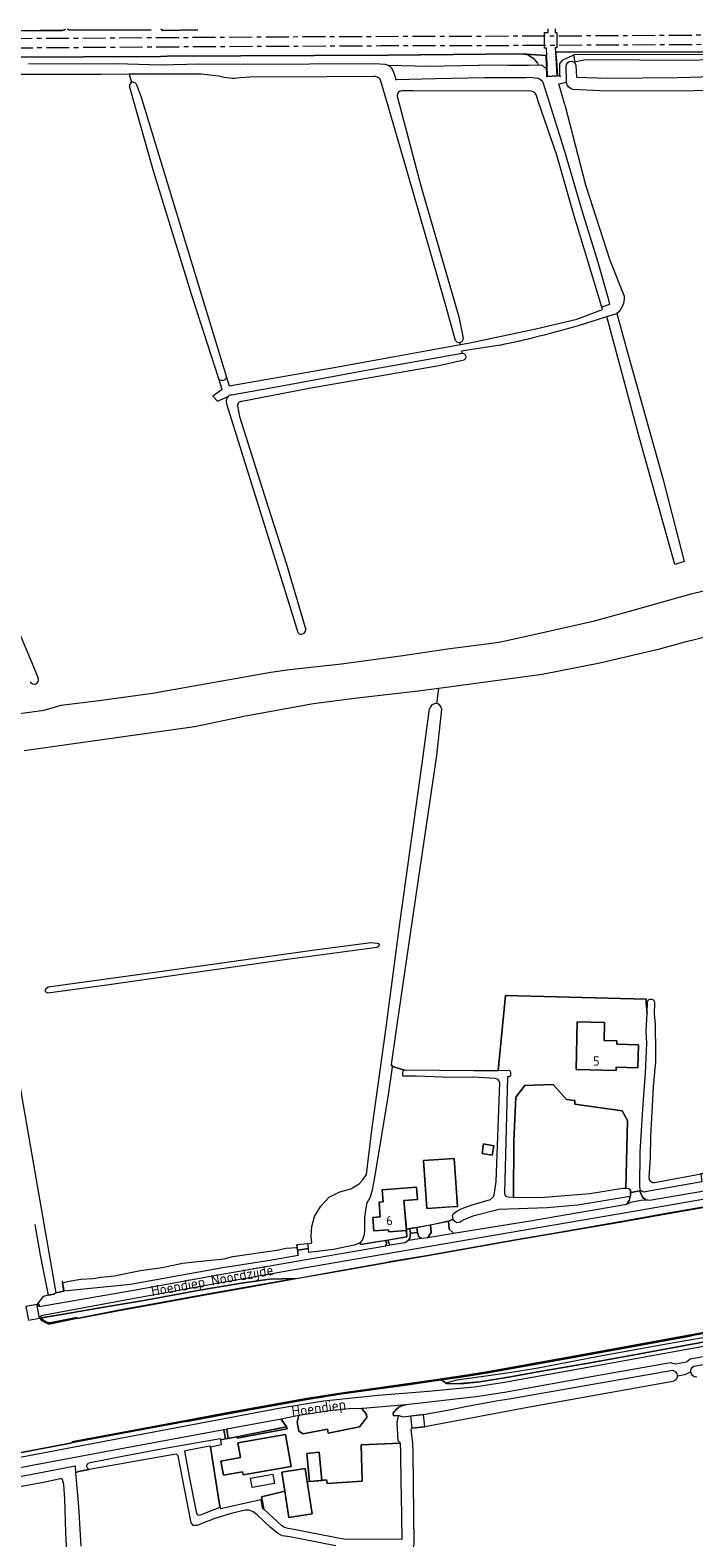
# Model space of a CAD drawing. Header units: metres. Extents: x 209813 to 223847, y 571801 to 587119.
# Tile 663 of 746: x 217659 to 217949, y 585218 to 585876. Entities that reach past the tile are written whole.
import ezdxf
from ezdxf.enums import TextEntityAlignment as Align

# ---------------------------------------------------------------- set-up
doc = ezdxf.new("R2010")
doc.units = ezdxf.units.M
doc.linetypes.add('AM-AS', pattern=[16, 10, -2, 2, -2])
doc.linetypes.add('IE-TERREINAFSCHEIDING', pattern=[10, 8, -2])
for name, color, linetype, lineweight in [('B-RO-AM-AS_SPOOR-G', 8, 'AM-AS', 0), ('B-RO-GK-BESCHOEIING-G', 8, 'GK-BESCHOEIING', 0), ('B-RO-GK-KADEMUUR-GV', 8, 'Continuous', 0), ('B-RO-GR-GRAS-GV', 8, 'Continuous', 0), ('B-RO-GW-TALUD_KRUIN-G', 8, 'Continuous', 0), ('B-RO-IE-TERREINAFSCHEIDING-G', 8, 'IE-TERREINAFSCHEIDING', 0), ('B-RO-IE-TERREINAFSCHEIDING_KUNSTMATIG_MUUR-GV', 8, 'Continuous', 0), ('B-RO-KW-KUNSTWERK_DEK-GV', 8, 'Continuous', 0), ('B-RO-OG-BEBOUWING-GV', 8, 'Continuous', 0), ('B-RO-OG-BEBOUWING-T18', 8, 'Continuous', 0), ('B-RO-OG-TERREIN_ERF-GV', 8, 'Continuous', 0), ('B-RO-OG-TOPOGRAFIE-T18', 8, 'Continuous', 0), ('B-RO-OG-WEG-GV', 8, 'Continuous', 0), ('B-RO-VH-VERHARDING_BETONSTRAATSTEEN-GV', 8, 'Continuous', 0), ('B-RO-VH-VERHARDING_HALFVERHARDING-GV', 8, 'Continuous', 0), ('B-RO-VH-VERHARDING_OPEN-GV', 8, 'Continuous', 0), ('B-RO-VH-VERHARDING_STRAATBAKSTEEN-GV', 8, 'Continuous', 0), ('B-RO-VH-VERHARDING_TEGEL-GV', 8, 'Continuous', 0)]:
    doc.layers.add(name, color=color, linetype=linetype, lineweight=lineweight)
doc.styles.add('NLCS-ISO-M200-T18', font='txt', dxfattribs={"height": 0.36})
doc.linetypes.add('GK-BESCHOEIING', pattern='A,30,-5,[1,NLCS.shx,S=1,R=0,X=0,Y=0],-5', length=40)

msp = doc.modelspace()

# ---------------------------------------------------------------- linework, layer by layer
at = {"layer": 'B-RO-AM-AS_SPOOR-G', "flags": 128}
for points in [[(216770.376, 585867.537), (216883.604, 585868.106), (216914.657, 585868.374), (216966.35, 585868.653), (217014.634, 585868.812), (217317.912, 585870.838), (217516.209, 585871.815), (217569.549, 585872.158), (217642.236, 585872.443), (217772.55, 585873.27), (217896.015, 585873.684), (217953.999, 585874.044), (217996.324, 585874.191), (218110.415, 585875.066), (218143.556, 585875.109), (218203.928, 585875.474), (218245.616, 585875.04)], [(216770.527, 585863.604), (216842.934, 585863.961), (216948.448, 585864.603), (217014.742, 585864.824), (217082.013, 585865.258), (217163.018, 585865.61), (217367.238, 585866.848), (217615.018, 585868.159), (217716.5, 585868.871), (217812.514, 585869.356), (217852.87, 585869.406), (218086.482, 585870.648), (218127.044, 585870.905), (218177.166, 585871.412), (218211.158, 585872.052), (218245.712, 585873.254)]]:
    msp.add_lwpolyline(points, dxfattribs=at)
at = {"layer": 'B-RO-GK-BESCHOEIING-G', "flags": 128}
for points in [[(217921.645, 585367.554), (217921.645, 585369.885)], [(217661.515, 585354.656), (217663.735, 585341.291), (217667.22, 585323.848)], [(217776.076, 585344.696), (217775.919, 585345.891)], [(217776.229, 585343.54), (217776.076, 585344.696)], [(217776.291, 585343.064), (217776.229, 585343.54)], [(217776.538, 585341.193), (217776.291, 585343.064)], [(217780.809, 585345.335), (217780.704, 585346.23)], [(217780.938, 585344.241), (217780.809, 585345.335)], [(217781.141, 585342.513), (217780.938, 585344.241)], [(217673.435, 585330.046), (217673.6, 585329.05)], [(217673.6, 585329.05), (217673.958, 585326.887)], [(217673.958, 585326.887), (217674.176, 585325.567)], [(217667.22, 585323.848), (217665.031, 585323.225), (217662.422, 585319.928)], [(217667.22, 585323.848), (217669.943, 585324.317)], [(217771.405, 585266.314), (217749.648, 585262.038)], [(217749.648, 585262.038), (217749.772, 585261.405), (217771.632, 585265.554), (217771.405, 585266.314)]]:
    msp.add_lwpolyline(points, dxfattribs=at)
at = {"layer": 'B-RO-GK-KADEMUUR-GV', "flags": 128}
for points in [[(218228.814, 585412.564), (218203.796, 585407.944), (218183.079, 585403.891), (218156.879, 585399.061), (218129.934, 585393.991), (218080.085, 585384.686), (218051.324, 585379.468), (218025.402, 585374.72), (217999.318, 585370.195), (217987.335, 585367.957), (217964.261, 585364.145), (217937.273, 585359.458), (217917.851, 585356.015), (217891.35, 585351.407), (217870.856, 585347.922), (217832.352, 585341.099), (217816.15, 585338.375)], [(217775.578, 585331.18), (217755.707, 585327.608), (217735.85, 585324.159), (217714.402, 585320.223), (217698.246, 585317.234), (217679.914, 585313.681), (217698.264, 585317.136), (217714.42, 585320.124), (217735.868, 585324.061), (217755.725, 585327.509), (217775.595, 585331.082), (217794.9, 585334.517), (217816.167, 585338.277), (217832.369, 585341), (217870.874, 585347.824), (217891.367, 585351.308), (217917.869, 585355.917), (217937.291, 585359.359), (217964.278, 585364.047), (217987.463, 585367.876), (217999.335, 585370.096), (218025.42, 585374.622)]]:
    msp.add_lwpolyline(points, dxfattribs=at)
at = {"layer": 'B-RO-GR-GRAS-GV', "flags": 128}
for points in [[(217615.277, 585876.33), (217619.002, 585875.751), (217663.948, 585875.908), (217673.389, 585875.973), (217674.842, 585876.463)], [(217675.789, 585876.546), (217676.596, 585876.081), (217712.21, 585876.319)], [(217716.472, 585876.584), (217717.354, 585875.974), (217732.662, 585876.212)], [(218425.987, 585854.761), (218428.505, 585862.887), (218431.317, 585872.469), (218430.479, 585872.463), (218430.453, 585872.844), (218399.309, 585872.274), (218362.004, 585871.956), (218320.288, 585870.896), (218270.05, 585869.866), (218232.845, 585868.467), (218206.019, 585868.12), (218125.417, 585867.756), (218097.734, 585867.748), (218042.119, 585867.34), (218005.253, 585866.881), (217958.281, 585866.643), (217889.207, 585866.498)], [(217889.217, 585864.77), (217889.207, 585866.498), (217888.866, 585866.509), (217889.395, 585856.232), (217889.771, 585856.267)], [(217876.338, 585865.578), (217872.544, 585865.786), (217815.589, 585865.169), (217719.189, 585864.749), (217716.289, 585864.605), (217549.08, 585863.832), (217521.156, 585863.639), (217456.699, 585864.315)], [(217658.628, 585861.561), (217677.871, 585861.466), (217697.169, 585861.63), (217716.302, 585861.016), (217733.496, 585861.44), (217753.101, 585861.298), (217810.069, 585861.533), (217814.376, 585861.225), (217815.794, 585860.826), (217827.452, 585860.514), (217832.851, 585860.461), (217855.248, 585860.811)], [(217815.794, 585860.826), (217816.465, 585860.396), (217817.185, 585859.625), (217818.084, 585857.805), (217818.936, 585855.119), (217819.042, 585854.571), (217819.478, 585854.571), (217836.351, 585855.057), (217857.68, 585855.423), (217875.87, 585855.525), (217877.502, 585855.587), (217881.229, 585855.123)], [(217882.64, 585860.844), (217877.046, 585860.643), (217868.558, 585860.68), (217855.248, 585860.811)], [(217884.591, 585865.125), (217876.338, 585865.578), (217879.149, 585863.866), (217880.975, 585861.725), (217881.394, 585860.844)], [(217882.64, 585860.844), (217883.033, 585860.772), (217883.39, 585860.595), (217883.936, 585860.037), (217884.809, 585859.594)], [(217889.217, 585864.77), (217889.771, 585856.267), (217890.989, 585855.938), (217890.827, 585856.492), (217890.715, 585861.396), (217891.898, 585863.075), (217896.813, 585865.412)], [(217892.879, 585843.501), (217890.331, 585852.682), (217893.682, 585853.367), (217893.531, 585860.764)], [(217974.959, 585865.507), (217896.813, 585865.412), (217897.102, 585862.348), (217901.8, 585863.332), (217949.278, 585863.068), (217954.071, 585863.28)], [(217897.687, 585860.803), (217898.069, 585855.56), (217911.591, 585855.217), (217942.333, 585855.403), (217972.802, 585856.321), (218011.49, 585856.381), (218013.441, 585856.508)], [(217702.675, 585856.845), (217690.444, 585856.81), (217661.201, 585856.767), (217633.77, 585856.802), (217603.899, 585856.656), (217568.651, 585856.23), (217557.426, 585856.037)], [(217741.803, 585856.02), (217734.126, 585856.936), (217702.675, 585856.845), (217703.728, 585853.314)], [(217809.433, 585855.915), (217789.053, 585855.812), (217755.294, 585855.584), (217751.187, 585855.241)], [(217845.205, 585740.661), (217840.513, 585757.391), (217826.732, 585805.333), (217815.65, 585843.527), (217812.56, 585853.922)], [(217883.392, 585853.437), (217884.146, 585850.685), (217884.437, 585849.728), (217889.784, 585833.068), (217892.751, 585823.301), (217896.322, 585811.413), (217900.474, 585797.015), (217907.334, 585774.8), (217911.844, 585759.003), (217912.452, 585756.287), (217909.108, 585755.253)], [(217889.395, 585856.232), (217885.357, 585855.858)], [(217554.175, 585851.457), (217555.553, 585846.092), (217558.877, 585835.635), (217571.503, 585805.156), (217583.38, 585776.927), (217622.941, 585686.848), (217636.581, 585655.011), (217648.903, 585626.518), (217659.503, 585601.43), (217662.889, 585593.199)], [(217743.313, 585719.311), (217741.892, 585723.864), (217730.327, 585759.454), (217713.492, 585814.097), (217703.028, 585850.723), (217702.829, 585851.709)], [(217705.687, 585852.639), (217707.863, 585846.863), (217745.02, 585725.023), (217746.288, 585720.824), (217761.32, 585723.458), (217792.187, 585728.802), (217818.564, 585733.724), (217847.318, 585738.848), (217847.129, 585739.833)], [(217819.66, 585847.302), (217830.109, 585808.121), (217846.677, 585750.976), (217848.567, 585741.588)], [(217878.297, 585849.485), (217826.706, 585849.568), (217822.095, 585849.564)], [(217847.318, 585738.848), (217851.464, 585739.587), (217880.274, 585745.66), (217898.235, 585750.021), (217909.387, 585754.213), (217909.108, 585755.253), (217896.619, 585796.455), (217889.475, 585821.534), (217881.324, 585845.174), (217880.771, 585847.029)], [(217971.394, 585849.96), (217967.341, 585850.041), (217943.254, 585849.55), (217908.266, 585849.659), (217896.415, 585850.23)], [(217892.879, 585843.501), (217901.976, 585808.54), (217912.666, 585775.776), (217918.841, 585759.957)], [(217898.98, 585747.148), (217911.295, 585751.1), (217915.695, 585752.399)], [(217915.695, 585752.399), (217920.643, 585734.438), (217935.716, 585680.378), (217945.064, 585644.149), (217941.041, 585642.804), (217925.558, 585697.93), (217911.295, 585751.1)], [(217747.373, 585716.878), (217769.279, 585720.897), (217805.407, 585727.602), (217848.048, 585735.055)], [(217864.759, 585738.645), (217847.872, 585735.97), (217848.13, 585735.07)], [(217848.3, 585731.9), (217837.983, 585729.608), (217781.348, 585719.686), (217751.863, 585714.067)], [(217743.313, 585719.311), (217739.186, 585716.317), (217741.18, 585714.11), (217745.955, 585716.245)], [(217776.484, 585612.988), (217772.483, 585625.774), (217745.239, 585713.242)], [(217749.996, 585711.926), (217750.902, 585707.489), (217763.333, 585667.924), (217771.321, 585643.06), (217779.752, 585614.363)], [(217441.006, 585542.094), (217457.697, 585545.273), (217496.928, 585553.513), (217549.037, 585562.874), (217556.635, 585563.871), (217563.491, 585563.968), (217587.184, 585568.14), (217615.905, 585572.611), (217665.6, 585579.287), (217672.998, 585581.501), (217690.605, 585583.608), (217712.789, 585586.635), (217764.514, 585595.875), (217772.759, 585596.938), (217795.382, 585599.425), (217822.126, 585603.094), (217841.75, 585605.983), (217864.252, 585608.977), (217882.055, 585612.869), (217905.867, 585618.254), (217922.845, 585622.887), (217948.153, 585630.068), (217958.853, 585632.661)], [(217965.808, 585609.699), (217962.055, 585613.018), (217945.391, 585608.942), (217933.732, 585605.798), (217908.183, 585599.705), (217883.1, 585594.889), (217837.972, 585588.716)], [(217837.972, 585588.716), (217828.871, 585587.493), (217801.135, 585584.353), (217783.2, 585581.962), (217753.417, 585576.701), (217731.261, 585571.969), (217656.731, 585561.481)], [(217836.992, 585582.082), (217837.972, 585588.716)], [(217780.704, 585346.23), (217782.501, 585346.685), (217782.182, 585349.724), (217782.47, 585353.855), (217783.652, 585358.263), (217786.309, 585362.739), (217789.945, 585366.574), (217794.639, 585368.987), (217799.433, 585370.238), (217803.079, 585372.489), (217804.751, 585374.149), (217806.361, 585376.557), (217808.679, 585395.961), (217814.798, 585439.742), (217820.833, 585486.121), (217830.586, 585555.927), (217833.902, 585579.8)], [(217839.122, 585579.937), (217839.121, 585579.671), (217836.926, 585559.469), (217826.222, 585487.623), (217819.673, 585442.908), (217817.094, 585424.52)], [(217630.25, 585555.865), (217670.657, 585324.922), (217674.176, 585325.567), (217673.6, 585329.05), (217674.564, 585329.576), (217676.421, 585330.011), (217681.521, 585330.824), (217686.874, 585331.184), (217690.228, 585331.72), (217696.141, 585332.224), (217707.656, 585334.63), (217717.064, 585335.968), (217725.907, 585337.861), (217732.487, 585338.489), (217744.139, 585339.654), (217747.955, 585340.754), (217767.135, 585343.542), (217771.272, 585344.382), (217776.076, 585344.696)], [(217817.094, 585424.52), (217817.737, 585423.752), (217822.464, 585422.167), (217823.234, 585422.227), (217853.186, 585421.945), (217863.872, 585421.992), (217867.034, 585454.616), (217928.445, 585453.108), (217928.445, 585451.258), (217928.921, 585446.821), (217929.089, 585451.846), (217929.432, 585452.786), (217930.143, 585453.061), (217930.831, 585453.152), (217931.45, 585452.946), (217931.943, 585452.362), (217932.112, 585451.309), (217932.01, 585446.821), (217932.374, 585441.964), (217932.598, 585429.627), (217932.508, 585425.784), (217931.565, 585414.813), (217930.889, 585403.797), (217930.435, 585393.309), (217930.202, 585383.739), (217929.698, 585375.14)], [(217932.056, 585373.056), (217984.009, 585382.606)], [(218248.378, 585359.183), (218247.895, 585360.501), (218238.975, 585358.883), (218212.702, 585353.963), (218187.738, 585349.412), (218122.892, 585337.65), (218096.835, 585332.888), (218068.906, 585327.978), (218040.363, 585322.839), (218009.464, 585317.202), (217948.204, 585306.109), (217897.247, 585296.821), (217859.168, 585289.94), (217848.29, 585288.238), (217839.148, 585286.879), (217841.243, 585285.275), (217841.433, 585285.588)], [(217841.243, 585285.275), (217848.889, 585285.362), (217855.821, 585286.041), (217868.289, 585287.995), (217882.087, 585290.495), (217901.598, 585293.917), (217921.768, 585297.555), (217977.577, 585307.844)], [(217968.38, 585307.882), (217934.94, 585302.091), (217906.902, 585296.872), (217881.241, 585291.934), (217869.627, 585290.08), (217857.427, 585288.394), (217845.799, 585286.715), (217841.433, 585285.588)], [(217947.943, 585290.327), (217945.321, 585289.007), (217942.095, 585288.437)], [(217940.16, 585286.153), (217879.177, 585275.264), (217831.812, 585266.444), (217826.183, 585265.773), (217825.928, 585265.658), (217825.689, 585265.109), (217826.413, 585259.437), (217826.583, 585255.231), (217826.996, 585215.197), (217826.599, 585213.08), (217825.408, 585212.551), (217804.764, 585212.937), (217803.256, 585212.899), (217802.407, 585212.582), (217801.857, 585211.759), (217801.766, 585210.656), (217801.766, 585191.923), (217801.312, 585150.442), (217801.444, 585099.51), (217801.695, 585095.234)], [(217792.99, 585214.487), (217772.776, 585218.297), (217769.495, 585218.826), (217767.484, 585219.991), (217764.309, 585222.531), (217758.594, 585227.928), (217756.795, 585229.304), (217755.102, 585229.939), (217753.302, 585229.939), (217747.282, 585228.554), (217740.006, 585226.305), (217732.242, 585223.271), (217730.76, 585223.271), (217729.702, 585224.436), (217724.092, 585253.752), (217723.352, 585254.492), (217721.447, 585254.175), (217682.726, 585247.326), (217680.568, 585246.823), (217679.254, 585246.344), (217680.458, 585231.524), (217681.607, 585214.232)]]:
    msp.add_lwpolyline(points, dxfattribs=at)
for points in [[(217885.069, 585865.099), (217884.591, 585865.125), (217884.958, 585855.821), (217885.357, 585855.858)], [(217666.065, 585456.327), (217666.129, 585457.491), (217667.228, 585458.46), (217726.546, 585466.565), (217784.788, 585474.815), (217808.347, 585477.79), (217810.993, 585477.591), (217811.787, 585477.261), (217811.721, 585476.202), (217811.027, 585475.62), (217769.508, 585470.174), (217693.858, 585459.269), (217667.099, 585455.746)], [(217893.727, 585409.284), (217887.843, 585415.841), (217875.507, 585415.365), (217871.499, 585410.348), (217870.703, 585391.052), (217870.492, 585366.683), (217882.301, 585366.476), (217903.814, 585368.236), (217918.314, 585370.564), (217919.606, 585370.499), (217920.367, 585400.176), (217918.035, 585404.402), (217897.349, 585407.248), (217897.34, 585408.899)], [(217780.938, 585344.241), (217780.704, 585346.23), (217775.919, 585345.891), (217776.229, 585343.54)], [(217679.896, 585313.779), (217698.246, 585317.234), (217714.402, 585320.223), (217735.85, 585324.159), (217755.707, 585327.608), (217775.578, 585331.18), (217763.993, 585330.789), (217751.756, 585329.124), (217733.417, 585326.101), (217717.821, 585323.193), (217708.186, 585321.418), (217692.485, 585318.743), (217673.931, 585315.521), (217664.254, 585313.959), (217664.286, 585313.775), (217664.123, 585313.728), (217664.621, 585313.18), (217666.286, 585312.235), (217667.398, 585311.74), (217668.169, 585311.796), (217679.838, 585314.074)], [(217733.794, 585227.968), (217742.472, 585231.249), (217742.163, 585232.445), (217738.19, 585257.479), (217738.08, 585257.866), (217737.71, 585257.972), (217727.232, 585255.908), (217726.809, 585255.696), (217729.031, 585244.002), (217731.942, 585229.238), (217732.418, 585228.074), (217732.947, 585227.809)], [(217821.482, 585241.361), (217821.34, 585255.144), (217821.174, 585259.224), (217803.96, 585258.565), (217804.465, 585242.679), (217789.201, 585241.615), (217788.869, 585243.192), (217780.367, 585242.335), (217782.521, 585228.331), (217772.428, 585226.778), (217770.664, 585238.242), (217760.479, 585235.841), (217761.436, 585230.42), (217769.099, 585223.448), (217769.582, 585223.114), (217770.25, 585222.743), (217770.968, 585222.446), (217771.958, 585222.161), (217773.895, 585221.773), (217792.48, 585218.228), (217797.069, 585217.401), (217809.013, 585217.509), (217821.875, 585217.275), (217821.577, 585236.706)]]:
    msp.add_lwpolyline(points, close=True, dxfattribs=at)
at = {"layer": 'B-RO-GR-GRAS-GV'}
for points in [[(217893.531, 585860.764, -0.865987), (217897.687, 585860.803)], [(217751.187, 585855.241, -0.1094833), (217741.803, 585856.02)], [(217812.56, 585853.922, 0.3641101), (217809.433, 585855.915)], [(217881.229, 585855.123, -0.1872469), (217883.392, 585853.437)], [(217896.415, 585850.23, -0.3343001), (217893.682, 585853.367)], [(217822.095, 585849.564, 0.4583443), (217819.66, 585847.302)], [(217880.771, 585847.029, 0.3221056), (217878.297, 585849.485)], [(217918.841, 585759.957, -0.2482287), (217915.695, 585752.399)], [(217864.759, 585738.645, 0.0162119), (217898.98, 585747.148)], [(217848.13, 585735.07, -0.9368209), (217848.3, 585731.9)], [(217745.02, 585725.023, -0.8236165), (217741.892, 585723.864)], [(217751.863, 585714.067, 0.4641892), (217749.996, 585711.926)], [(217929.698, 585375.14, 0.4876236), (217932.056, 585373.056)], [(217942.095, 585288.437, -0.334406), (217940.16, 585286.153)], [(217950.626, 585288.021, -0.4045771), (217947.943, 585290.327)]]:
    msp.add_lwpolyline(points, format="xyb", dxfattribs=at)
for centre, radius, start, end in [((217704.342, 585851.915), 1.527, 28.275793, 189.076072), ((217846.753, 585741.61), 1.816, 211.491046, 0.963411), ((217747.7, 585714.242), 2.656, 97.061581, 200.535228), ((217777.864, 585614.283), 1.892, 223.189111, 0.963411), ((217661.11, 585592.52), 1.905, 206.496875, 18.152145), ((217836.521, 585579.484), 2.64, 9.870175, 171.887339)]:
    msp.add_arc(centre, radius, start, end, dxfattribs=at)
at = {"layer": 'B-RO-GW-TALUD_KRUIN-G', "flags": 128}
for points in [[(217841.243, 585285.275), (217848.889, 585285.362), (217855.821, 585286.041), (217868.289, 585287.995), (217882.087, 585290.495), (217901.598, 585293.917), (217921.768, 585297.555), (217977.577, 585307.844), (218006.573, 585313.051), (218065.477, 585323.433), (218097.805, 585329.258), (218133.505, 585335.868), (218162.604, 585341.095), (218188.474, 585346.06), (218216.857, 585351.424), (218249.047, 585357.359)], [(217775.578, 585331.18), (217763.993, 585330.789), (217751.756, 585329.124), (217733.417, 585326.101), (217717.821, 585323.193), (217708.186, 585321.418), (217692.485, 585318.743), (217673.931, 585315.521), (217664.405, 585313.983)]]:
    msp.add_lwpolyline(points, dxfattribs=at)
at = {"layer": 'B-RO-IE-TERREINAFSCHEIDING-G', "flags": 128}
for points in [[(217884.958, 585855.821), (217889.397, 585856.201)], [(217889.771, 585856.267), (217889.395, 585856.232)]]:
    msp.add_lwpolyline(points, dxfattribs=at)
at = {"layer": 'B-RO-IE-TERREINAFSCHEIDING_KUNSTMATIG_MUUR-GV', "flags": 128}
for points in [[(218068.835, 585328.371), (218040.291, 585323.233), (218009.392, 585317.595), (217948.132, 585306.502), (217897.175, 585297.215), (217859.102, 585290.334), (217848.229, 585288.634), (217837.543, 585287.045), (217824.204, 585285.12), (217795.327, 585281.123), (217780.202, 585278.76), (217764.061, 585275.813), (217745.487, 585272.468), (217727.701, 585269.11), (217677.674, 585259.833)], [(217664.123, 585313.728), (217664.286, 585313.775), (217664.405, 585313.983), (217664.32, 585314.395), (217663.473, 585314.238), (217663.648, 585313.85), (217663.695, 585313.603)], [(217727.775, 585268.717), (217745.56, 585272.075), (217764.133, 585275.42), (217780.269, 585278.366), (217795.385, 585280.727), (217824.26, 585284.724), (217835.933, 585286.408), (217848.29, 585288.238), (217859.168, 585289.94), (217897.247, 585296.821), (217948.204, 585306.109)], [(217633.104, 585251.051), (217650.909, 585254.338), (217677.748, 585259.44)]]:
    msp.add_lwpolyline(points, dxfattribs=at)
for points in [[(217662.422, 585319.928), (217662.545, 585319.222), (217663.399, 585319.378), (217663.25, 585320.077)], [(217679.896, 585313.779), (217679.838, 585314.074), (217668.169, 585311.796), (217667.398, 585311.74), (217666.286, 585312.235), (217664.621, 585313.18), (217664.123, 585313.728), (217663.695, 585313.603), (217664.368, 585312.864), (217666.105, 585311.877), (217667.327, 585311.334), (217668.222, 585311.399)]]:
    msp.add_lwpolyline(points, close=True, dxfattribs=at)
at = {"layer": 'B-RO-KW-KUNSTWERK_DEK-GV', "flags": 128}
for points in [[(217662.545, 585319.222), (217662.449, 585319.738), (217657.591, 585318.843), (217658.686, 585312.932), (217663.549, 585313.832)], [(217826.183, 585265.773), (217831.812, 585266.444), (217831.178, 585271.762), (217825.549, 585271.091)]]:
    msp.add_lwpolyline(points, close=True, dxfattribs=at)
at = {"layer": 'B-RO-OG-BEBOUWING-GV', "flags": 128}
for points in [[(217925.06, 585433.173), (217915.596, 585433.397), (217915.627, 585434.85), (217910.141, 585434.967), (217910.313, 585442.932), (217898.346, 585443.194), (217897.882, 585422.324), (217915.325, 585421.876), (217915.36, 585423.327), (217924.819, 585423.105)], [(217856.788, 585385.772), (217861.222, 585385.018), (217861.916, 585389.1), (217857.482, 585389.854)], [(217842.933, 585362.362), (217846.112, 585362.579), (217844.683, 585383.53), (217831.217, 585382.612), (217832.646, 585361.661)], [(217813.23, 585369.843), (217813.623, 585364.634), (217811.87, 585364.502), (217812.359, 585358.029), (217809.127, 585357.785), (217809.57, 585351.905), (217815.946, 585352.386), (217816.016, 585351.461), (217823.804, 585352.048), (217822.614, 585365.234), (217828.582, 585365.684), (217828.183, 585370.97)], [(217742.73, 585251.448), (217743.827, 585245.28), (217752.204, 585246.771), (217752.454, 585245.366), (217773.422, 585249.096), (217770.941, 585263.044), (217750.176, 585259.351), (217751.313, 585252.957)], [(217781.361, 585242.474), (217786.87, 585243.001), (217785.699, 585255.248), (217780.19, 585254.721)], [(217770.664, 585238.242), (217772.428, 585226.778), (217782.521, 585228.331), (217779.476, 585248.125), (217769.383, 585246.572)]]:
    msp.add_lwpolyline(points, close=True, dxfattribs=at)
at = {"layer": 'B-RO-OG-TERREIN_ERF-GV', "flags": 128}
for points in [[(217925.752, 585370.9), (217925.902, 585386.405), (217926.948, 585405.059), (217928.137, 585420.901), (217928.763, 585433.725), (217928.457, 585439.15), (217928.921, 585446.821), (217928.445, 585451.258), (217928.445, 585453.108), (217867.034, 585454.616), (217863.872, 585421.992), (217868.271, 585422.012), (217868.713, 585421.922), (217869.046, 585421.682), (217869.175, 585421.016), (217869.231, 585419.99), (217868.953, 585419.371), (217868.547, 585419.209), (217867.871, 585419.209), (217866.567, 585368.338)], [(217862.646, 585418.443), (217852.977, 585419.069), (217843.135, 585418.925), (217828.158, 585419.532), (217822.93, 585419.471), (217822.363, 585419.471), (217822.18, 585419.654), (217822.18, 585420.343), (217822.322, 585421.984), (217822.464, 585422.167), (217817.737, 585423.752), (217817.094, 585424.52), (217817.482, 585423.387), (217815.854, 585411.251), (217810.061, 585376.959), (217808.807, 585369.678), (217807.895, 585366.699), (217807.246, 585365.342), (217806.476, 585364.146), (217805.97, 585361.896), (217805.483, 585357.701), (217805.463, 585351.865), (217805.116, 585349.693), (217804.564, 585348.222), (217803.595, 585346.671), (217803.693, 585345.974), (217823.913, 585349.259), (217823.804, 585352.048), (217816.016, 585351.461), (217815.946, 585352.386), (217809.57, 585351.905), (217809.127, 585357.785), (217812.359, 585358.029), (217811.87, 585364.502), (217813.623, 585364.634), (217813.23, 585369.843), (217828.183, 585370.97), (217828.582, 585365.684), (217822.614, 585365.234), (217823.748, 585352.663), (217828.246, 585353.447)], [(217862.081, 585367.47), (217863.007, 585373.481), (217864.588, 585416.593)], [(217868.212, 585366.723), (217870.492, 585366.683), (217870.703, 585391.052), (217871.499, 585410.348), (217875.507, 585415.365), (217887.843, 585415.841), (217893.727, 585409.284), (217897.34, 585408.899), (217897.349, 585407.248), (217918.035, 585404.402), (217920.367, 585400.176), (217919.606, 585370.499)], [(217919.606, 585370.499), (217920.917, 585370.434), (217921.645, 585369.885), (217921.645, 585368.692), (217921.88, 585368.72), (217926.246, 585369.565)], [(217828.246, 585353.447), (217842.077, 585356.123), (217844.121, 585357.046), (217843.864, 585358.668), (217844.504, 585359.671), (217846.088, 585360.732), (217847.605, 585361.555), (217852.029, 585363.199), (217860.448, 585365.595)], [(217682.93, 585067.383), (217675.06, 585220.188), (217674.532, 585234.84), (217674.092, 585241.177), (217673.578, 585243.43), (217673.205, 585243.671), (217672.521, 585243.74), (217666.679, 585242.349), (217644.702, 585238.277)]]:
    msp.add_lwpolyline(points, dxfattribs=at)
for points in [[(217910.313, 585442.932), (217910.141, 585434.967), (217915.627, 585434.85), (217915.596, 585433.397), (217925.06, 585433.173), (217924.819, 585423.105), (217915.36, 585423.327), (217915.325, 585421.876), (217897.882, 585422.324), (217898.346, 585443.194)], [(217861.916, 585389.1), (217861.222, 585385.018), (217856.788, 585385.772), (217857.482, 585389.854)], [(217846.112, 585362.579), (217832.646, 585361.661), (217831.217, 585382.612), (217844.683, 585383.53)], [(217742.814, 585258.443), (217738.19, 585257.479), (217742.163, 585232.445), (217742.472, 585231.249), (217742.518, 585230.587), (217743.313, 585230.869), (217756.282, 585233.819), (217760.13, 585234.649), (217760.81, 585230.987), (217761.436, 585230.42), (217760.479, 585235.841), (217770.664, 585238.242), (217769.383, 585246.572), (217779.476, 585248.125), (217780.367, 585242.335), (217781.361, 585242.474), (217780.19, 585254.721), (217785.699, 585255.248), (217786.87, 585243.001), (217788.869, 585243.192), (217789.201, 585241.615), (217804.465, 585242.679), (217803.96, 585258.565), (217821.174, 585259.224), (217820.175, 585260.205), (217819.772, 585268.477), (217820.01, 585269.81), (217820.346, 585270.871), (217820.651, 585271.359), (217818.096, 585271.171), (217818.01, 585272.343), (217819.246, 585273.91), (217820.515, 585274.915), (217822.144, 585275.654), (217823.533, 585275.996), (217804.727, 585274.422), (217804.303, 585274.411), (217806.296, 585271.729), (217806.47, 585270.447), (217803.312, 585266.306), (217789.631, 585263.63), (217789.339, 585265.32), (217778.652, 585263.264), (217776.756, 585264.436), (217776.057, 585268.389), (217776.74, 585271.295), (217769.048, 585269.707), (217771.405, 585266.314), (217771.632, 585265.554), (217749.772, 585261.405), (217749.648, 585262.038), (217742.49, 585260.632)], [(217751.313, 585252.957), (217750.176, 585259.351), (217770.941, 585263.044), (217773.422, 585249.096), (217752.454, 585245.366), (217752.204, 585246.771), (217743.827, 585245.28), (217742.73, 585251.448)], [(217755.606, 585244.023), (217765.355, 585245.75), (217766.08, 585241.657), (217756.331, 585239.93)]]:
    msp.add_lwpolyline(points, close=True, dxfattribs=at)
at = {"layer": 'B-RO-OG-TERREIN_ERF-GV'}
for points in [[(217864.588, 585416.593, 0.2985526), (217862.646, 585418.443)], [(217860.448, 585365.595, 0.1152857), (217862.081, 585367.47)], [(217866.567, 585368.338, 0.3644261), (217868.212, 585366.723)], [(217926.246, 585369.565, -0.186068), (217925.752, 585370.9)]]:
    msp.add_lwpolyline(points, format="xyb", dxfattribs=at)
at = {"layer": 'B-RO-OG-WEG-GV', "flags": 128}
for points in [[(217926.246, 585369.565), (217925.728, 585369.465), (217925.84, 585369.034), (217926.225, 585367.96), (217926.752, 585366.886), (217927.38, 585366.217), (217928.171, 585365.548), (217928.354, 585365.426), (217929.254, 585365.495), (217929.995, 585365.31), (217955.509, 585369.713), (217989.037, 585375.623), (217990.34, 585376.255), (217994.562, 585377.069), (217996.549, 585376.993), (218030.857, 585383.165), (218032.641, 585383.696), (218033.795, 585384.3), (218034.953, 585385.195), (218034.256, 585388.958)], [(218034.256, 585388.958), (218023.618, 585387.21), (218022.788, 585386.043), (218012.329, 585384.111), (217994.295, 585381.121), (217993.9, 585384.64), (217990.16, 585383.946), (217990.132, 585381.686), (217989.922, 585380.552), (217988.588, 585379.582), (217958.798, 585374.346), (217958.285, 585377.877), (217952.293, 585376.776), (217952.796, 585373.289), (217928.101, 585368.911)], [(217956.538, 585366.198), (217922.248, 585360.279), (217877.902, 585352.72), (217779.755, 585335.767), (217738.657, 585328.494), (217705.728, 585322.484), (217664.059, 585314.77), (217664.026, 585314.341), (217664.32, 585314.395), (217664.405, 585313.983), (217673.931, 585315.521), (217692.485, 585318.743), (217708.186, 585321.418), (217717.821, 585323.193), (217733.417, 585326.101), (217751.756, 585329.124), (217763.993, 585330.789), (217775.578, 585331.18), (217794.883, 585334.615), (217816.15, 585338.375), (217832.352, 585341.099), (217870.856, 585347.922), (217891.35, 585351.407), (217917.851, 585356.015), (217937.273, 585359.458), (217964.261, 585364.145)], [(217977.577, 585307.844), (217921.768, 585297.555), (217901.598, 585293.917), (217882.087, 585290.495), (217868.289, 585287.995), (217855.821, 585286.041), (217845.295, 585285.207), (217841.243, 585285.275), (217839.148, 585286.879), (217824.26, 585284.724), (217795.385, 585280.727), (217780.269, 585278.366), (217764.133, 585275.42), (217745.56, 585272.075), (217727.775, 585268.717), (217677.748, 585259.44), (217650.909, 585254.338), (217625.467, 585249.641), (217601.585, 585245.211), (217568.046, 585238.866), (217541.102, 585233.821), (217466.518, 585219.973), (217441.404, 585215.252)], [(217445.173, 585213.581), (217502.487, 585224.636), (217529.817, 585229.607), (217567.413, 585236.569), (217604.558, 585243.544), (217667.978, 585255.634), (217767.99, 585274.541), (217787.596, 585277.773), (217811.349, 585280.194), (217833.355, 585281.958), (217853.413, 585283.857), (217865.777, 585285.685), (217906.171, 585292.973), (217938.25, 585298.87), (217996.517, 585309.306)], [(217949.304, 585292.817), (218043.026, 585309.347)], [(217997.071, 585304.707), (217947.728, 585295.859), (217946.11, 585294.606), (217941.215, 585293.76), (217939.124, 585294.316), (217906.881, 585288.606), (217866.635, 585281.348), (217854.148, 585279.404), (217823.533, 585275.996), (217822.144, 585275.654), (217820.515, 585274.915), (217819.246, 585273.91), (217818.01, 585272.343), (217818.096, 585271.171), (217820.651, 585271.359), (217822.013, 585270.698), (217831.178, 585271.762), (217843.33, 585273.929), (217849.621, 585275.288), (217862.923, 585277.668), (217868.654, 585278.661), (217939.226, 585291.039)], [(217623.55, 585239.051), (217659.562, 585245.59), (217679.012, 585249.417), (217679.254, 585246.344), (217680.568, 585246.823), (217685.217, 585247.766), (217684.941, 585247.909), (217684.811, 585247.994), (217684.579, 585248.201), (217684.481, 585248.321), (217684.322, 585248.588), (217684.22, 585248.881), (217684.192, 585249.034), (217684.182, 585249.345), (217684.201, 585249.499), (217684.285, 585249.798), (217684.349, 585249.939), (217684.427, 585250.074), (217684.622, 585250.315), (217684.737, 585250.42), (217684.963, 585250.588), (217699.754, 585253.499), (217715.894, 585256.653), (217742.389, 585261.317), (217742.49, 585260.632), (217744.76, 585261.078), (217743.957, 585265.063), (217696.769, 585256.271), (217659.602, 585249.306), (217621.291, 585241.994)]]:
    msp.add_lwpolyline(points, dxfattribs=at)
for points in [[(217921.492, 585366.868), (217898.526, 585363.18), (217885.289, 585362.019), (217864.329, 585361.247), (217852.78, 585358.282), (217850.232, 585357.386), (217848.564, 585356.62), (217847.174, 585355.795), (217845.848, 585355.375), (217844.83, 585356.006), (217844.121, 585357.046), (217842.077, 585356.123), (217842.393, 585352.675), (217844.39, 585350.977), (217876.885, 585356.159), (217920.029, 585363.617), (217920.978, 585365.235)], [(217823.804, 585352.048), (217823.913, 585349.259), (217815.73, 585347.93), (217816.01, 585346.474), (217816.587, 585345.77), (217823.135, 585346.903), (217824.672, 585347.801), (217825.256, 585348.761), (217825.48, 585350.888), (217825.267, 585352.928), (217823.748, 585352.663)], [(217834.213, 585354.487), (217828.246, 585353.447), (217828.655, 585351.152), (217829.127, 585349.287), (217830.339, 585348.706), (217833.083, 585349.041), (217834.576, 585351.243)], [(217662.422, 585319.928), (217663.25, 585320.077), (217663.399, 585319.378), (217663.17, 585319.336), (217663.296, 585318.907), (217704.681, 585326.031), (217738.234, 585332.137), (217779.165, 585339.296), (217814.743, 585345.451), (217815.003, 585346.4), (217814.791, 585347.777), (217803.693, 585345.974), (217803.595, 585346.671), (217800.987, 585345.624), (217791.918, 585343.826), (217781.141, 585342.513), (217780.938, 585344.241), (217776.229, 585343.54), (217776.538, 585341.193), (217763.266, 585338.898), (217743.64, 585335.774), (217703.198, 585328.552), (217674.176, 585325.567), (217670.657, 585324.922), (217669.943, 585324.317), (217667.22, 585323.848), (217665.031, 585323.225)], [(217776.74, 585271.295), (217776.057, 585268.389), (217776.756, 585264.436), (217778.652, 585263.264), (217789.339, 585265.32), (217789.631, 585263.63), (217803.312, 585266.306), (217806.47, 585270.447), (217806.296, 585271.729), (217804.303, 585274.411), (217798.781, 585274.261), (217791.275, 585273.449)], [(217769.048, 585269.707), (217745.245, 585265.291), (217745.948, 585261.311), (217771.405, 585266.314)]]:
    msp.add_lwpolyline(points, close=True, dxfattribs=at)
at = {"layer": 'B-RO-OG-WEG-GV'}
for points in [[(217928.101, 585368.911, -0.2651514), (217926.246, 585369.565)], [(217939.226, 585291.039, -0.4761458), (217942.095, 585288.437)], [(217947.943, 585290.327, -0.3047322), (217949.304, 585292.817)]]:
    msp.add_lwpolyline(points, format="xyb", dxfattribs=at)
at = {"layer": 'B-RO-VH-VERHARDING_BETONSTRAATSTEEN-GV', "flags": 128}
msp.add_lwpolyline([(217825.48, 585350.888), (217828.655, 585351.152), (217828.246, 585353.447), (217825.267, 585352.928)], close=True, dxfattribs=at)
at = {"layer": 'B-RO-VH-VERHARDING_HALFVERHARDING-GV', "flags": 128}
for points in [[(217549.08, 585863.832), (217716.289, 585864.605), (217719.189, 585864.749), (217815.589, 585865.169), (217872.544, 585865.786), (217885.069, 585865.099), (217884.968, 585868.289), (217884.087, 585868.277), (217884.037, 585875.17), (217885.611, 585875.161), (217885.624, 585876.649)], [(217674.842, 585876.463), (217673.389, 585875.973), (217663.948, 585875.908), (217619.002, 585875.751), (217615.277, 585876.33)], [(217712.21, 585876.319), (217676.596, 585876.081), (217675.789, 585876.546)], [(217732.662, 585876.212), (217717.354, 585875.974), (217716.472, 585876.584)], [(217888.712, 585876.66), (217888.685, 585875.14), (217889.474, 585875.135), (217889.474, 585868.349), (217888.772, 585868.34), (217888.866, 585866.509), (217889.207, 585866.498), (217958.281, 585866.643)]]:
    msp.add_lwpolyline(points, dxfattribs=at)
for points in [[(217921.645, 585368.692), (217921.645, 585367.554), (217921.492, 585366.868), (217920.978, 585365.235), (217920.029, 585363.617), (217921.77, 585364.517), (217926.153, 585365.257), (217928.354, 585365.426), (217928.171, 585365.548), (217927.38, 585366.217), (217926.752, 585366.886), (217926.225, 585367.96), (217925.84, 585369.034), (217925.728, 585369.465), (217921.88, 585368.72)], [(217828.655, 585351.152), (217825.48, 585350.888), (217825.256, 585348.761), (217824.672, 585347.801), (217830.339, 585348.706), (217829.127, 585349.287)]]:
    msp.add_lwpolyline(points, close=True, dxfattribs=at)
at = {"layer": 'B-RO-VH-VERHARDING_OPEN-GV', "flags": 128}
msp.add_lwpolyline([(217743.957, 585265.063), (217744.76, 585261.078), (217745.948, 585261.311), (217745.245, 585265.291)], close=True, dxfattribs=at)
at = {"layer": 'B-RO-VH-VERHARDING_STRAATBAKSTEEN-GV', "flags": 128}
msp.add_lwpolyline([(217833.083, 585349.041), (217844.39, 585350.977), (217842.393, 585352.675), (217842.077, 585356.123), (217834.213, 585354.487), (217834.576, 585351.243)], close=True, dxfattribs=at)
at = {"layer": 'B-RO-VH-VERHARDING_TEGEL-GV', "flags": 128}
msp.add_lwpolyline([(217815.73, 585347.93), (217814.791, 585347.777), (217815.003, 585346.4), (217814.743, 585345.451), (217816.587, 585345.77), (217816.01, 585346.474)], close=True, dxfattribs=at)

# ---------------------------------------------------------------- texts
at = {"layer": 'B-RO-OG-BEBOUWING-T18', "style": 'NLCS-ISO-M200-T18'}
for s, rotation, p in [('5', 358.7, (217906.706, 585426.099)), ('6', 4.3, (217816.344, 585356.427))]:
    msp.add_text(s, height=4, rotation=rotation, dxfattribs=at).set_placement(p, align=Align.MIDDLE)
at = {"layer": 'B-RO-OG-TOPOGRAFIE-T18', "style": 'NLCS-ISO-M200-T18'}
for s, rotation, p in [('Hoendiep Noordzijde', 10, (217739.03, 585329.674)), ('Hoendiep', 8, (217785.547, 585273.991))]:
    msp.add_text(s, height=4.5, rotation=rotation, dxfattribs=at).set_placement(p, align=Align.MIDDLE)

doc.saveas('drawing.dxf')
